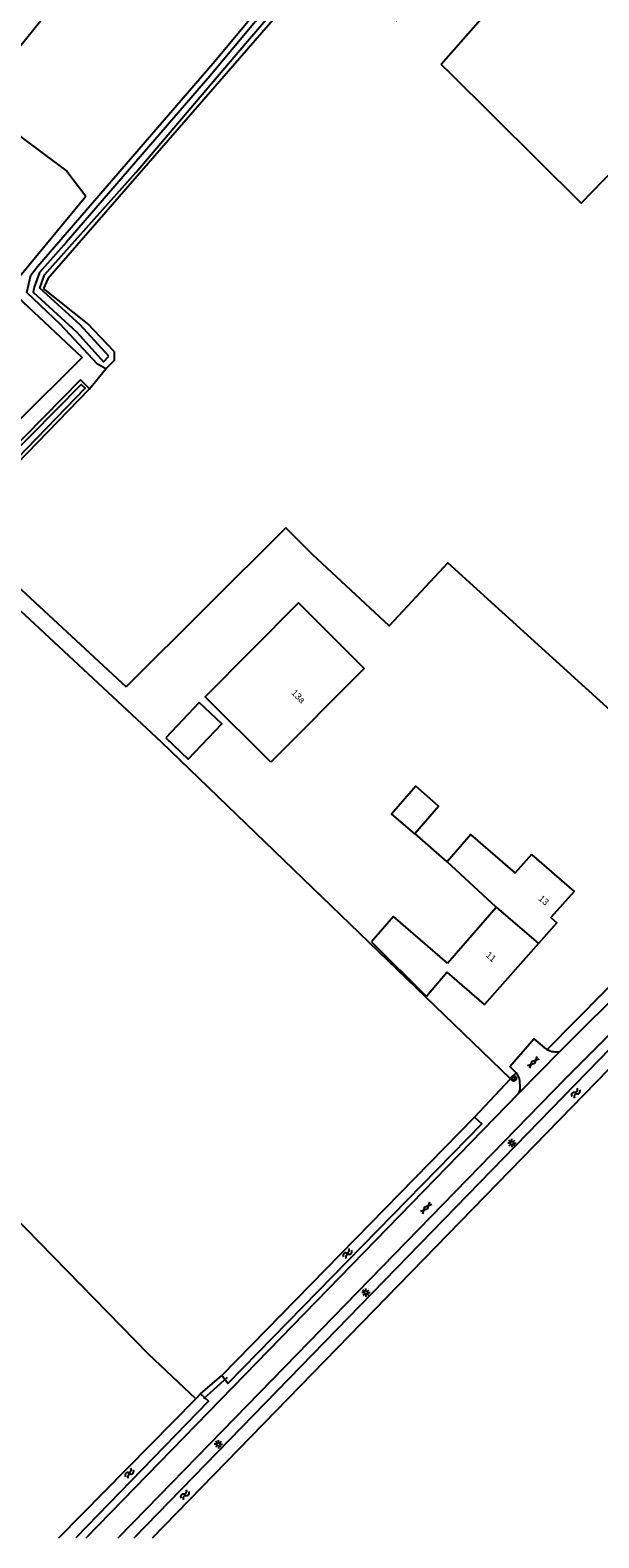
# Model space of a CAD drawing. Extents: x 136000 to 141000, y 400494 to 402006.
# Drawn here: x 137272.8 to 137358.6, y 400500 to 400727.5 of the extents above; entities that cross this region are included whole.
import ezdxf

# ---------------------------------------------------------------- set-up
doc = ezdxf.new("R2010")
doc.units = 0
for name, color, linetype in [('gg-afsc-draadraster', 7, 'Continuous'), ('gg-afsc-lijn draadraster', 7, 'Continuous'), ('gg-afsc-muur', 7, 'Continuous'), ('gg-anno-huisnummerreeks BGT', 7, 'Continuous'), ('gg-bbg-bijgebouw', 7, 'Continuous'), ('gg-bbg-gedigitaliseerde bebouwing', 7, 'Continuous'), ('gg-bbg-gedigitaliseerde bijgebouw', 7, 'Continuous'), ('gg-bbg-hoofdgebouw', 7, 'Continuous'), ('gg-bbg-tussenscheiding', 7, 'Continuous'), ('gg-knt-bronhoudergrens', 7, 'Continuous'), ('gg-knt-verharding', 7, 'Continuous'), ('gg-kntw-bovenkant insteek waterloop', 7, 'Continuous'), ('gg-kntw-midden sloot', 7, 'Continuous'), ('gg-kntw-waterlijn', 7, 'Continuous'), ('gg-kwrk-duiker nz buis', 7, 'Continuous'), ('gt-grn-groengrens', 7, 'Continuous'), ('gt-symb-boom', 7, 'Continuous'), ('gt-symb-gesloten verharding', 7, 'Continuous'), ('gt-symb-lichtmast', 7, 'Continuous'), ('gt-symb-watersymbool', 7, 'Continuous')]:
    doc.layers.add(name, color=color, linetype=linetype)

# ---------------------------------------------------------------- blocks, each defined once
blk = doc.blocks.new('gt0-LMAST')
at = {"layer": 'gt-symb-lichtmast'}
for p, q in [((-0.18, 0.17), (-0.45, 0.44)), ((-0.01, 0.25), (-0.01, 0.62)), ((0.17, 0.17), (0.44, 0.44)), ((-0.26, 0), (-0.63, 0)), ((-0.18, -0.18), (-0.45, -0.45)), ((-0.01, -0.25), (-0.01, -0.63)), ((0.44, -0.45), (0.17, -0.18)), ((0.24, 0), (0.62, 0))]:
    blk.add_line(p, q, dxfattribs=at)
blk.add_circle((-0.01, 0), 0.25, dxfattribs=at)
blk = doc.blocks.new('gt0-WA')
at = {"layer": 'gt-symb-watersymbool'}
for centre, start, end in [((-0.32, 0.02), 28.0725, 151.9275), ((0.43, 0.42), 208.0725, 331.9275), ((-0.32, -0.43), 28.0725, 151.9275), ((0.43, -0.03), 208.0725, 331.9275)]:
    blk.add_arc(centre, 0.425, start, end, dxfattribs=at)
blk = doc.blocks.new('gt0-GESVH1')
at = {"layer": 'gt-symb-gesloten verharding'}
for p, q in [((-0.99, -0.26), (0.01, 0.24)), ((0.01, -0.26), (-0.99, 0.24)), ((0.01, 0.24), (1.01, -0.26)), ((1.01, 0.24), (0.01, -0.26))]:
    blk.add_line(p, q, dxfattribs=at)
blk = doc.blocks.new('gt0-BOOM')
at = {"layer": 'gt-symb-boom'}
for radius in [0.4, 0.2]:
    blk.add_circle((0, 0), radius, dxfattribs=at)

msp = doc.modelspace()

# ---------------------------------------------------------------- linework, layer by layer
at = {"layer": 'gg-afsc-draadraster'}
msp.add_line((137311.43, 400652.43), (137287.33, 400628.42), dxfattribs=at)
for points in [[(137380.86, 400727.09), (137355.98, 400701.41), (137336.22, 400721.06), (137334.86, 400722.38)], [(137260.8, 400658.38), (137280.69, 400678.13), (137270.97, 400687.26), (137271.05, 400690.13), (137281.23, 400702.51)]]:
    msp.add_lwpolyline(points, dxfattribs=at)
at = {"layer": 'gg-afsc-lijn draadraster'}
msp.add_line((137311.43, 400652.43), (137287.33, 400628.42), dxfattribs=at)
msp.add_lwpolyline([(137260.8, 400658.38), (137280.69, 400678.13), (137270.97, 400687.26), (137271.05, 400690.13), (137281.23, 400702.51)], dxfattribs=at)
at = {"layer": 'gg-afsc-muur'}
msp.add_line((137335.77, 400602.04), (137330.88, 400606.31), dxfattribs=at)
at = {"layer": 'gg-bbg-bijgebouw'}
msp.add_lwpolyline([(137330.88, 400606.31), (137334.46, 400610.44), (137331.03, 400613.46), (137327.37, 400609.24), (137330.82, 400606.24), (137330.88, 400606.31)], dxfattribs=at)
at = {"layer": 'gg-bbg-gedigitaliseerde bebouwing'}
msp.add_line((137343.15, 400595.17), (137335.77, 400602.04), dxfattribs=at)
msp.add_lwpolyline([(137335.8, 400586.71), (137327.63, 400593.79), (137324.33, 400589.97)], dxfattribs=at)
at = {"layer": 'gg-bbg-gedigitaliseerde bijgebouw'}
msp.add_lwpolyline([(137293.29, 400620.73), (137296.67, 400617.52), (137301.74, 400622.85), (137298.36, 400626.06), (137293.29, 400620.73)], dxfattribs=at)
at = {"layer": 'gg-bbg-hoofdgebouw'}
for p, q in [((137335.8, 400586.71), (137343.15, 400595.17)), ((137324.33, 400589.97), (137332.62, 400581.72)), ((137335.76, 400585.35), (137332.62, 400581.72))]:
    msp.add_line(p, q, dxfattribs=at)
for points in [[(137309.14, 400617.05), (137299.25, 400626.94), (137313.34, 400641.11), (137323.23, 400631.22), (137309.14, 400617.05)], [(137348.47, 400603.14), (137345.99, 400600.36), (137339.34, 400606.14), (137335.77, 400602.04)], [(137348.47, 400603.14), (137354.89, 400597.57), (137351.39, 400593.61), (137352.29, 400592.81), (137349.53, 400589.7)], [(137349.53, 400589.7), (137341.36, 400580.49), (137335.76, 400585.35)]]:
    msp.add_lwpolyline(points, dxfattribs=at)
at = {"layer": 'gg-bbg-tussenscheiding'}
msp.add_line((137343.15, 400595.17), (137349.53, 400589.7), dxfattribs=at)
at = {"layer": 'gg-knt-bronhoudergrens'}
msp.add_line((137281.8, 400673.43), (137284.25, 400676.45), dxfattribs=at)
for points in [[(137273.27, 400800.13), (137287.44, 400788.52), (137293.23, 400795.03), (137307.03, 400783.27), (137278.32, 400747.08), (137284.03, 400740.83), (137264.46, 400716.65), (137278.37, 400706.28), (137281.23, 400702.51)], [(137328.08, 400728.93), (137337.08, 400739.18), (137344.16, 400732.98), (137334.86, 400722.38)], [(137262.28, 400653.29), (137265.91, 400648.27), (137287.33, 400628.42)], [(137345.3, 400569.3), (137292.66, 400620.11), (137260.27, 400650.23)], [(137381.21, 400605.93), (137335.87, 400647.17), (137327.02, 400637.64), (137315.5, 400648.36), (137311.43, 400652.43)]]:
    msp.add_lwpolyline(points, dxfattribs=at)
at = {"layer": 'gg-knt-verharding'}
for p, q in [((137352.75, 400573.39), (137365.03, 400585.68)), ((137352.75, 400573.39), (137346.5, 400567.07)), ((137346.77, 400567.95), (137346.73, 400568.97))]:
    msp.add_line(p, q, dxfattribs=at)
for points in [[(137286.14, 400500), (137290.4, 400504.38), (137309.38, 400523.91), (137353.57, 400569.29), (137361.12, 400576.86)], [(137346.15, 400570.2), (137345.22, 400571.15), (137348.84, 400575.33), (137350.38, 400574.03)], [(137281.3, 400500), (137305.3, 400524.66), (137346.5, 400567.07)]]:
    msp.add_lwpolyline(points, dxfattribs=at)
for centre, radius, start, end in [((137352.24, 400576.17), 2.84, 228.9364, 240.7417), ((137352.22, 400576.15), 2.81, 240.8363, 280.7592), ((137343.95, 400568.41), 2.83, 11.2392, 39.1899), ((137344.98, 400568.03), 1.79, 327.6195, 357.5839)]:
    msp.add_arc(centre, radius, start, end, dxfattribs=at)
at = {"layer": 'gg-kntw-bovenkant insteek waterloop'}
for p, q in [((137262.28, 400653.29), (137281.8, 400673.43)), ((137288.52, 400500), (137362.27, 400575.84)), ((137291.31, 400500), (137363.79, 400574.54)), ((137301.77, 400524.52), (137339.88, 400563.48)), ((137277.17, 400500), (137297.86, 400520.99)), ((137298.56, 400521.71), (137297.86, 400520.99))]:
    msp.add_line(p, q, dxfattribs=at)
for points in [[(137284.25, 400676.45), (137283.01, 400677.16), (137277.44, 400683.13), (137272.32, 400687.95), (137272.96, 400690.56), (137273.93, 400691.87), (137300.41, 400722.53), (137344.44, 400775.42), (137355.84, 400788.69)], [(137331.9, 400755.73), (137318.53, 400739.58), (137275.49, 400690.04), (137274.88, 400688.58)], [(137285.52, 400679.04), (137281.5, 400683.29), (137274.88, 400688.58)], [(137285.52, 400679.04), (137285.52, 400677.71), (137284.25, 400676.45)], [(137281.8, 400673.43), (137280.42, 400674.77), (137260.88, 400654.91), (137262.28, 400653.29)], [(137339.88, 400563.48), (137341, 400562.5), (137302.66, 400523.3), (137301.77, 400524.52)], [(137298.56, 400521.71), (137299.73, 400520.62), (137279.71, 400500)]]:
    msp.add_lwpolyline(points, dxfattribs=at)
at = {"layer": 'gg-kntw-midden sloot'}
msp.add_lwpolyline([(137297.86, 400520.99), (137290.71, 400527.74), (137220.93, 400599.18), (137217.45, 400602.28)], dxfattribs=at)
at = {"layer": 'gg-kntw-waterlijn'}
for points in [[(137356.15, 400787.89), (137345.1, 400774.75), (137299.93, 400720.62), (137278.29, 400695.52), (137274.24, 400690.99), (137273.46, 400688.78), (137273.3, 400688.01), (137279.9, 400681.95), (137283.93, 400677.49), (137284.7, 400678.32)], [(137284.7, 400678.32), (137280.39, 400683.05), (137274.3, 400688.6), (137275.01, 400690.6), (137288.85, 400706.13), (137305.35, 400725.55), (137321.18, 400744), (137356.62, 400786.67)], [(137262.24, 400653.98), (137281.14, 400673.51), (137280.53, 400674.09), (137261.58, 400654.88), (137262.24, 400653.98)]]:
    msp.add_lwpolyline(points, dxfattribs=at)
at = {"layer": 'gg-kwrk-duiker nz buis'}
msp.add_line((137302.54, 400524.19), (137298.99, 400520.99), dxfattribs=at)
at = {"layer": 'gt-grn-groengrens'}
for p, q in [((137350.85, 400573.69), (137365.42, 400588.52)), ((137339.88, 400563.48), (137345.3, 400569.3)), ((137345.3, 400569.3), (137346.15, 400570.2)), ((137298.56, 400521.71), (137301.77, 400524.52))]:
    msp.add_line(p, q, dxfattribs=at)

# ---------------------------------------------------------------- block references
at = {"layer": 'gt-symb-boom'}
msp.add_blockref('gt0-BOOM', (137345.77, 400569.34), dxfattribs=at)
at = {"layer": 'gt-symb-gesloten verharding'}
for p, rotation in [((137348.76, 400571.77), -136.25681831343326), ((137332.59, 400549.8), -134.02760489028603)]:
    msp.add_blockref('gt0-GESVH1', p, dxfattribs=dict(at, rotation=rotation))
at = {"layer": 'gt-symb-lichtmast'}
for p in [(137345.52, 400559.58), (137323.5, 400537.01), (137301.24, 400514.13)]:
    msp.add_blockref('gt0-LMAST', p, dxfattribs=at)
at = {"layer": 'gt-symb-watersymbool', "rotation": 57.37496440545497}
for p in [(137355.12, 400567.07), (137320.68, 400542.86), (137287.78, 400509.7), (137296.16, 400506.45)]:
    msp.add_blockref('gt0-WA', p, dxfattribs=at)

# ---------------------------------------------------------------- texts
at = {"layer": 'gg-anno-huisnummerreeks BGT'}
for s, rotation, p in [('13a', 315.2, (137312.17, 400627.43)), ('13', 319.1, (137349.43, 400596.35)), ('11', 318.4, (137341.48, 400587.82))]:
    msp.add_text(s, height=1, rotation=rotation, dxfattribs=at).set_placement(p)

doc.saveas('drawing.dxf')
